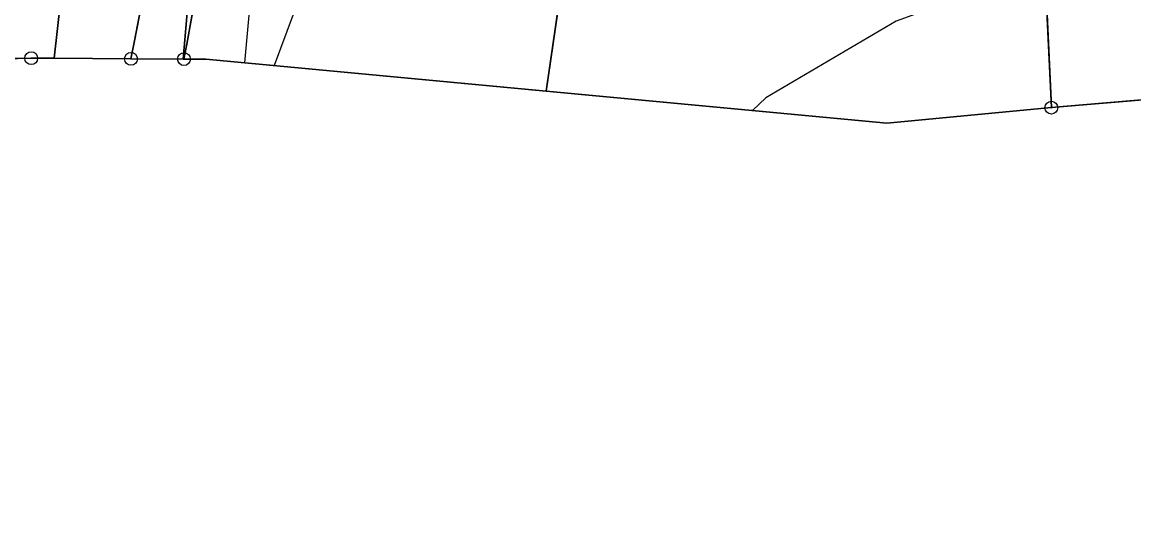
# Model space of a CAD drawing. Extents: x -706130 to -698555, y -971544 to -967260.
# Drawn here: x -703395 to -703308.5, y -971029.6 to -970991.1 of the extents above; entities that cross this region are included whole.
import ezdxf

# ---------------------------------------------------------------- set-up
doc = ezdxf.new("R2010")
doc.units = 0
for name, color, linetype in [('_Polohopis reambulance', 7, 'Continuous'), ('Archeologická naleziště S', 7, 'Continuous'), ('BPEJ hranice S', 7, 'Continuous'), ('BPEJ I-II trida ochrany S', 7, 'Continuous'), ('Hranice řešeného území', 7, 'Continuous'), ('KN_Hranice obce', 7, 'Continuous'), ('KN_Hranice_katastrální území', 7, 'Continuous'), ('KN_Hranice_parcel', 7, 'Continuous'), ('KN_Polygon parcely', 7, 'Continuous'), ('KN_POZEMKY_14_OSTATNI PLOCHA', 7, 'Continuous'), ('KN_POZEMKY_7_TTP', 7, 'Continuous'), ('KN_VYUZITI_17_ostatni plocha_ostatni komunikace', 7, 'Continuous'), ('KN_Značky bodu BP', 7, 'Continuous'), ('Plochy N_P ŠRAFY', 7, 'Continuous'), ('Plochy smíšené nezastavěného území všeobecné S', 7, 'Continuous'), ('Plochy smíšené obytné venkovské N', 7, 'Continuous'), ('Plochy verejnych prostranstvi - komunikace ostatni S', 7, 'Continuous'), ('Plochy zemědělské všeobecné CELEK S', 7, 'Continuous'), ('Plochy zmen_ zastavitelne plochy', 7, 'Continuous'), ('Plochy zmen_ zastavitelne plochy_ZAKL', 7, 'Continuous'), ('Povodi vodniho toku S', 7, 'Continuous'), ('Regulační bloky v krajině S', 7, 'Continuous'), ('Regulační bloky zastavitelné N', 7, 'Continuous'), ('Regulační bloky zastavěné S', 7, 'Continuous'), ('Trasy turistické N', 7, 'Continuous'), ('VÝŠKOPIS_vrstevnice hlavní', 7, 'Continuous'), ('Zábory hodnocené - plochy', 7, 'Continuous')]:
    doc.layers.add(name, color=color, linetype=linetype)

msp = doc.modelspace()

# ---------------------------------------------------------------- linework, layer by layer
at = {"layer": '_Polohopis reambulance'}
msp.add_line((-703354.235, -970996.465), (-703343.15, -970919.73), dxfattribs=at)
at = {"layer": 'Archeologická naleziště S'}
msp.add_lwpolyline([(-703408.701, -970993.876), (-703586.125, -970875.938), (-703659.438, -970897.188), (-703878.375, -970326.375), (-703591.188, -970210.375), (-703362.812, -970550.625), (-703335.438, -970886.438), (-703375.42, -970994.479)], dxfattribs=at)
at = {"layer": 'BPEJ hranice S'}
for p, q in [((-703405.07, -970994.15), (-703394.33, -970993.9)), ((-703394.33, -970993.9), (-703392.54, -970993.91)), ((-703392.54, -970993.91), (-703386.57, -970993.95)), ((-703386.57, -970993.95), (-703382.492, -970993.97))]:
    msp.add_line(p, q, dxfattribs=at)
for points in [[(-703358.799, -970812.528), (-703359.389, -970819.602), (-703359.978, -970825.732), (-703360.378, -970829.958), (-703360.863, -970835.097), (-703362.538, -970853.138), (-703362.883, -970856.857), (-703361.876, -970866.443), (-703361.701, -970867.794), (-703360.319, -970878.43), (-703360.286, -970881.098), (-703360.224, -970885.989), (-703360.209, -970887.166), (-703360.145, -970892.16), (-703364.215, -970904.554), (-703366.776, -970909.896), (-703368.33, -970913.141), (-703368.705, -970914.097), (-703373.463, -970926.243), (-703376.472, -970940.054), (-703377.102, -970944.148), (-703379.613, -970960.46), (-703382.492, -970993.969), (-703382.492, -970993.97)], [(-703386.57, -970993.95), (-703382.492, -970993.969), (-703379.613, -970960.46), (-703377.102, -970944.148), (-703377.829, -970943.478), (-703380.404, -970941.106), (-703382.48, -970939.193), (-703395.719, -970926.996), (-703411.117, -970913.185), (-703424.037, -970905.926), (-703443.152, -970899.375), (-703448.278, -970898.268), (-703458.727, -970896.011), (-703467.931, -970895.303), (-703469.556, -970895.422), (-703479.966, -970896.188), (-703494.877, -970901.721), (-703501.957, -970907.564), (-703506.735, -970917.479), (-703507.974, -970926.332), (-703508.073, -970932.448), (-703508.119, -970935.352)], [(-703382.492, -970993.97), (-703382.44, -970993.97), (-703380.74, -970993.98), (-703327.73, -970998.95), (-703314.92, -970997.75), (-703213.28, -970989.07), (-703155.48, -971008.55), (-703136.46, -971016.54), (-703118.51, -971025.64), (-703110.66, -971029.62)], [(-703382.492, -970993.97), (-703382.492, -970993.969), (-703386.57, -970993.95)]]:
    msp.add_lwpolyline(points, dxfattribs=at)
at = {"layer": 'BPEJ I-II trida ochrany S'}
for p, q in [((-703381.79, -970969.53), (-703386.32, -970992.67)), ((-703386.32, -970992.67), (-703386.57, -970993.95)), ((-703386.57, -970993.95), (-703382.492, -970993.969))]:
    msp.add_line(p, q, dxfattribs=at)
msp.add_lwpolyline([(-703382.492, -970993.969), (-703379.613, -970960.46), (-703377.102, -970944.148)], dxfattribs=at)
at = {"layer": 'Hranice řešeného území'}
msp.add_lwpolyline([(-703136.46, -971016.54), (-703155.48, -971008.55), (-703213.28, -970989.07), (-703314.92, -970997.75), (-703327.73, -970998.95), (-703380.74, -970993.98), (-703382.44, -970993.97), (-703386.57, -970993.95), (-703392.54, -970993.91), (-703394.33, -970993.9), (-703405.07, -970994.15), (-703417, -970993.25), (-703427.1, -970990.31), (-703478.14, -970955.69), (-703518.72, -970928.16), (-703520.57, -970926.9), (-703526.54, -970922.83), (-703552.19, -970905.36), (-703588.47, -970877.49), (-703614.35, -970903.64), (-703634.1, -970919.81)], dxfattribs=at)
at = {"layer": 'KN_Hranice obce'}
msp.add_lwpolyline([(-703634.1, -970919.81), (-703614.35, -970903.64), (-703588.47, -970877.49), (-703552.19, -970905.36), (-703526.54, -970922.83), (-703520.57, -970926.9), (-703518.72, -970928.16), (-703478.14, -970955.69), (-703427.1, -970990.31), (-703417, -970993.25), (-703405.07, -970994.15), (-703394.33, -970993.9), (-703392.54, -970993.91), (-703386.57, -970993.95), (-703382.44, -970993.97), (-703380.74, -970993.98), (-703327.73, -970998.95), (-703314.92, -970997.75), (-703213.28, -970989.07), (-703155.48, -971008.55), (-703136.46, -971016.54)], dxfattribs=at)
at = {"layer": 'KN_Hranice_katastrální území'}
msp.add_lwpolyline([(-703634.1, -970919.81), (-703614.35, -970903.64), (-703588.47, -970877.49), (-703552.19, -970905.36), (-703526.54, -970922.83), (-703520.57, -970926.9), (-703518.72, -970928.16), (-703478.14, -970955.69), (-703427.1, -970990.31), (-703417, -970993.25), (-703405.07, -970994.15), (-703394.33, -970993.9), (-703392.54, -970993.91), (-703386.57, -970993.95), (-703382.44, -970993.97), (-703380.74, -970993.98), (-703327.73, -970998.95), (-703314.92, -970997.75), (-703213.28, -970989.07), (-703155.48, -971008.55), (-703136.46, -971016.54)], dxfattribs=at)
at = {"layer": 'KN_Hranice_parcel'}
for p, q in [((-703392.04, -970989.52), (-703392.54, -970993.91)), ((-703394.33, -970993.9), (-703392.54, -970993.91)), ((-703392.54, -970993.91), (-703386.57, -970993.95)), ((-703386.57, -970993.95), (-703382.44, -970993.97)), ((-703382.44, -970993.97), (-703380.74, -970993.98))]:
    msp.add_line(p, q, dxfattribs=at)
for points in [[(-703378.33, -970912.06), (-703376.78, -970917.94), (-703376.74, -970936.32), (-703381.79, -970969.53), (-703386.32, -970992.67), (-703386.57, -970993.95)], [(-703368.03, -970914.24), (-703318.27, -970925.22), (-703314.92, -970997.75)], [(-703382.44, -970993.97), (-703382.23, -970992.82), (-703373.75, -970945.9)], [(-703478.14, -970955.69), (-703427.1, -970990.31), (-703417, -970993.25), (-703405.07, -970994.15), (-703394.33, -970993.9)], [(-703314.92, -970997.75), (-703213.28, -970989.07), (-703155.48, -971008.55), (-703136.46, -971016.54), (-703118.51, -971025.64)], [(-703380.74, -970993.98), (-703327.73, -970998.95), (-703314.92, -970997.75)]]:
    msp.add_lwpolyline(points, dxfattribs=at)
at = {"layer": 'KN_Polygon parcely'}
msp.add_lwpolyline([(-703374.44, -970815.92), (-703374.5, -970816.84), (-703374.58, -970818.1), (-703374.79, -970820.56), (-703375.23, -970825.61), (-703375.43, -970827.86), (-703384, -970850.23), (-703384.61, -970882.12), (-703385.88, -970899.31), (-703381.6, -970916.74), (-703381.44, -970919.86), (-703382.11, -970937.93), (-703388.71, -970960.49), (-703392.04, -970989.52), (-703392.54, -970993.91), (-703386.57, -970993.95), (-703386.32, -970992.67), (-703381.79, -970969.53), (-703376.74, -970936.32), (-703376.78, -970917.94)], dxfattribs=at)
for points in [[(-703116.04, -971013.3), (-703138.08, -970996.69), (-703146.34, -970990.21), (-703188.87, -970951.52), (-703214.33, -970918.84), (-703278.74, -970905.1), (-703284.24, -970903.8), (-703324.83, -970892.5), (-703359.88, -970886.03), (-703368.03, -970914.24), (-703318.27, -970925.22), (-703314.92, -970997.75), (-703213.28, -970989.07), (-703155.48, -971008.55), (-703136.46, -971016.54), (-703118.51, -971025.64)], [(-703378.33, -970912.06), (-703376.78, -970917.94), (-703376.74, -970936.32), (-703381.79, -970969.53), (-703386.32, -970992.67), (-703386.57, -970993.95), (-703382.44, -970993.97), (-703382.23, -970992.82), (-703373.75, -970945.9), (-703375.4, -970945.36), (-703374.14, -970941.51), (-703373.02, -970941.87), (-703368.03, -970914.24)], [(-703380.74, -970993.98), (-703327.73, -970998.95), (-703314.92, -970997.75), (-703318.27, -970925.22), (-703368.03, -970914.24), (-703373.02, -970941.87), (-703363.6, -970944.95), (-703364.86, -970948.8), (-703373.75, -970945.9), (-703382.23, -970992.82), (-703382.44, -970993.97)], [(-703417, -970993.25), (-703405.07, -970994.15), (-703394.33, -970993.9), (-703392.54, -970993.91), (-703392.04, -970989.52), (-703416.15, -970988.81), (-703427.14, -970986.12), (-703434.58, -970981.6), (-703474.64, -970954.83), (-703500.98, -970937.23), (-703512.43, -970929.51), (-703525.46, -970920.73), (-703526.54, -970922.83), (-703520.57, -970926.9), (-703518.72, -970928.16), (-703478.14, -970955.69), (-703427.1, -970990.31)]]:
    msp.add_lwpolyline(points, close=True, dxfattribs=at)
at = {"layer": 'KN_POZEMKY_14_OSTATNI PLOCHA'}
for p, q in [((-703381.79, -970969.53), (-703386.32, -970992.67)), ((-703392.04, -970989.52), (-703392.54, -970993.91)), ((-703392.54, -970993.91), (-703392.04, -970989.52)), ((-703386.32, -970992.67), (-703386.57, -970993.95)), ((-703394.33, -970993.9), (-703405.07, -970994.15)), ((-703392.54, -970993.91), (-703394.33, -970993.9)), ((-703386.57, -970993.95), (-703392.54, -970993.91))]:
    msp.add_line(p, q, dxfattribs=at)
at = {"layer": 'KN_POZEMKY_7_TTP'}
for p, q in [((-703318.27, -970925.22), (-703314.92, -970997.75)), ((-703314.92, -970997.75), (-703318.27, -970925.22)), ((-703382.23, -970992.82), (-703373.75, -970945.9)), ((-703373.75, -970945.9), (-703382.23, -970992.82)), ((-703386.32, -970992.67), (-703381.79, -970969.53)), ((-703213.28, -970989.07), (-703314.92, -970997.75)), ((-703386.57, -970993.95), (-703386.32, -970992.67)), ((-703382.44, -970993.97), (-703382.23, -970992.82)), ((-703382.23, -970992.82), (-703382.44, -970993.97)), ((-703382.44, -970993.97), (-703386.57, -970993.95)), ((-703380.74, -970993.98), (-703382.44, -970993.97)), ((-703327.73, -970998.95), (-703380.74, -970993.98)), ((-703314.92, -970997.75), (-703327.73, -970998.95))]:
    msp.add_line(p, q, dxfattribs=at)
at = {"layer": 'KN_VYUZITI_17_ostatni plocha_ostatni komunikace'}
for p, q in [((-703381.79, -970969.53), (-703386.32, -970992.67)), ((-703392.04, -970989.52), (-703392.54, -970993.91)), ((-703392.54, -970993.91), (-703392.04, -970989.52)), ((-703386.32, -970992.67), (-703386.57, -970993.95)), ((-703394.33, -970993.9), (-703405.07, -970994.15)), ((-703392.54, -970993.91), (-703394.33, -970993.9)), ((-703386.57, -970993.95), (-703392.54, -970993.91))]:
    msp.add_line(p, q, dxfattribs=at)
at = {"layer": 'KN_Značky bodu BP'}
for centre, radius in [((-703394.33, -970993.9), 0.5), ((-703386.57, -970993.95), 0.5), ((-703382.44, -970993.97), 0.5), ((-703394.33, -970993.9), 0.0303), ((-703386.57, -970993.95), 0.0303), ((-703382.44, -970993.97), 0.0303), ((-703314.92, -970997.75), 0.5), ((-703314.92, -970997.75), 0.0303)]:
    msp.add_circle(centre, radius, dxfattribs=at)
at = {"layer": 'Plochy N_P ŠRAFY'}
for p, q in [((-703354.235, -970996.465), (-703348.179, -970954.542)), ((-703381.79, -970969.53), (-703386.32, -970992.67)), ((-703386.32, -970992.67), (-703386.57, -970993.95)), ((-703386.57, -970993.95), (-703382.44, -970993.97)), ((-703382.44, -970993.97), (-703380.74, -970993.98)), ((-703380.74, -970993.98), (-703354.235, -970996.465))]:
    msp.add_line(p, q, dxfattribs=at)
at = {"layer": 'Plochy smíšené nezastavěného území všeobecné S'}
for p, q in [((-703343.15, -970919.73), (-703354.235, -970996.465)), ((-703354.235, -970996.465), (-703327.73, -970998.95)), ((-703327.73, -970998.95), (-703314.92, -970997.75))]:
    msp.add_line(p, q, dxfattribs=at)
msp.add_lwpolyline([(-703314.92, -970997.75), (-703318.27, -970925.22), (-703343.15, -970919.73)], dxfattribs=at)
at = {"layer": 'Plochy smíšené obytné venkovské N'}
for p, q in [((-703354.235, -970996.465), (-703348.179, -970954.542)), ((-703381.79, -970969.53), (-703386.32, -970992.67)), ((-703386.32, -970992.67), (-703386.57, -970993.95)), ((-703386.57, -970993.95), (-703382.44, -970993.97)), ((-703382.44, -970993.97), (-703380.74, -970993.98)), ((-703380.74, -970993.98), (-703354.235, -970996.465))]:
    msp.add_line(p, q, dxfattribs=at)
at = {"layer": 'Plochy verejnych prostranstvi - komunikace ostatni S'}
msp.add_line((-703394.33, -970993.9), (-703392.54, -970993.91), dxfattribs=at)
for points in [[(-703392.54, -970993.91), (-703386.57, -970993.95), (-703386.32, -970992.67), (-703381.79, -970969.53), (-703376.74, -970936.32), (-703376.78, -970917.94)], [(-703478.14, -970955.69), (-703427.1, -970990.31), (-703417, -970993.25), (-703405.07, -970994.15), (-703394.33, -970993.9)]]:
    msp.add_lwpolyline(points, dxfattribs=at)
at = {"layer": 'Plochy zemědělské všeobecné CELEK S'}
for p, q in [((-703318.27, -970925.22), (-703314.92, -970997.75)), ((-703314.92, -970997.75), (-703213.28, -970989.07))]:
    msp.add_line(p, q, dxfattribs=at)
at = {"layer": 'Plochy zmen_ zastavitelne plochy'}
msp.add_lwpolyline([(-703354.235, -970996.465), (-703348.179, -970954.542), (-703374.371, -970949.339), (-703378.592, -970948.5), (-703381.79, -970969.53), (-703386.32, -970992.67), (-703386.57, -970993.95), (-703382.44, -970993.97), (-703380.74, -970993.98)], close=True, dxfattribs=at)
at = {"layer": 'Plochy zmen_ zastavitelne plochy_ZAKL'}
msp.add_lwpolyline([(-703354.235, -970996.465), (-703348.179, -970954.542), (-703374.371, -970949.339), (-703378.592, -970948.5), (-703381.79, -970969.53), (-703386.32, -970992.67), (-703386.57, -970993.95), (-703382.44, -970993.97), (-703380.74, -970993.98)], close=True, dxfattribs=at)
at = {"layer": 'Povodi vodniho toku S'}
msp.add_lwpolyline([(-703634.1, -970919.81), (-703614.35, -970903.64), (-703588.47, -970877.49), (-703552.19, -970905.36), (-703526.54, -970922.83), (-703520.57, -970926.9), (-703518.72, -970928.16), (-703478.14, -970955.69), (-703427.1, -970990.31), (-703417, -970993.25), (-703405.07, -970994.15), (-703394.33, -970993.9), (-703392.54, -970993.91), (-703386.57, -970993.95), (-703382.44, -970993.97), (-703380.74, -970993.98), (-703327.73, -970998.95), (-703314.92, -970997.75), (-703213.28, -970989.07), (-703155.48, -971008.55), (-703136.46, -971016.54)], dxfattribs=at)
at = {"layer": 'Regulační bloky v krajině S'}
for p, q in [((-703343.15, -970919.73), (-703354.235, -970996.465)), ((-703318.27, -970925.22), (-703314.92, -970997.75)), ((-703314.92, -970997.75), (-703213.28, -970989.07)), ((-703354.235, -970996.465), (-703327.73, -970998.95)), ((-703327.73, -970998.95), (-703314.92, -970997.75))]:
    msp.add_line(p, q, dxfattribs=at)
msp.add_lwpolyline([(-703314.92, -970997.75), (-703318.27, -970925.22), (-703343.15, -970919.73)], dxfattribs=at)
at = {"layer": 'Regulační bloky zastavitelné N'}
msp.add_lwpolyline([(-703354.235, -970996.465), (-703348.179, -970954.542), (-703374.371, -970949.339), (-703378.592, -970948.5), (-703381.79, -970969.53), (-703386.32, -970992.67), (-703386.57, -970993.95), (-703382.44, -970993.97), (-703380.74, -970993.98)], close=True, dxfattribs=at)
at = {"layer": 'Regulační bloky zastavěné S'}
msp.add_line((-703394.33, -970993.9), (-703392.54, -970993.91), dxfattribs=at)
for points in [[(-703392.54, -970993.91), (-703386.57, -970993.95), (-703386.32, -970992.67), (-703381.79, -970969.53), (-703376.74, -970936.32), (-703376.78, -970917.94)], [(-703478.14, -970955.69), (-703427.1, -970990.31), (-703417, -970993.25), (-703405.07, -970994.15), (-703394.33, -970993.9)]]:
    msp.add_lwpolyline(points, dxfattribs=at)
at = {"layer": 'Trasy turistické N'}
msp.add_lwpolyline([(-703428.02, -970606.74), (-703416.95, -970645.24), (-703404.93, -970671.23), (-703401.39, -970678.73), (-703398.33, -970712.21), (-703387.25, -970738.06), (-703378.26, -970759.04), (-703372.05, -970774.7), (-703368.88, -970798.82), (-703370.59, -970828.85), (-703379.28, -970850.79), (-703379.76, -970867.92), (-703379.84, -970879.04), (-703380.27, -970883.61), (-703381.63, -970898.17), (-703378.33, -970912.06), (-703376.78, -970917.94), (-703376.74, -970936.32), (-703381.79, -970969.53), (-703386.32, -970992.67), (-703386.57, -970993.95)], dxfattribs=at)
at = {"layer": 'VÝŠKOPIS_vrstevnice hlavní'}
for points in [[(-703250.824, -970962.331), (-703259.242, -970969.75), (-703273.224, -970976.312), (-703280.072, -970978.31), (-703309.747, -970984.73), (-703327.011, -970991.007), (-703337.14, -970997), (-703338.178, -970997.97)], [(-703375.376, -970978.88), (-703377.213, -970988.515), (-703377.735, -970994.262)]]:
    msp.add_lwpolyline(points, dxfattribs=at)
at = {"layer": 'Zábory hodnocené - plochy'}
msp.add_lwpolyline([(-703354.235, -970996.465), (-703348.179, -970954.542), (-703374.371, -970949.339), (-703378.592, -970948.5), (-703381.79, -970969.53), (-703386.32, -970992.67), (-703386.57, -970993.95), (-703382.44, -970993.97), (-703380.74, -970993.98)], close=True, dxfattribs=at)

doc.saveas('drawing.dxf')
